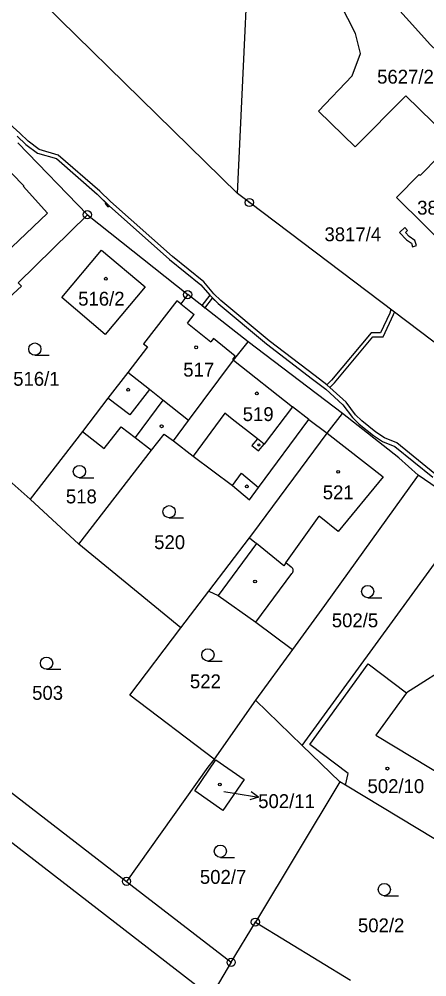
# Model space of a CAD drawing. Extents: x -644096 to -634268, y -1141430 to -1133463.
# Drawn here: x -640487.2 to -640437.2, y -1137748.7 to -1137631.3 of the extents above; entities that cross this region are included whole.
import ezdxf

# ---------------------------------------------------------------- set-up
doc = ezdxf.new("R2010")
doc.units = 0
for name, color, linetype in [('_CIVIL_CONSTRUCTION', 7, 'Continuous'), ('B_Hranice _3D', 7, 'Continuous'), ('M_Svah_Nasyp', 7, 'Continuous'), ('M_Svah_Zarez', 7, 'Continuous'), ('svrsek_osa_sjezdy', 7, 'Continuous'), ('svrsek_osa_VRT', 7, 'Continuous'), ('svrsek_popisy_VRT', 7, 'Continuous'), ('terminal_VRT', 7, 'Continuous')]:
    doc.layers.add(name, color=color, linetype=linetype)

msp = doc.modelspace()

# ---------------------------------------------------------------- linework, layer by layer
at = {"layer": '_CIVIL_CONSTRUCTION'}
for centre, radius in [((-640458.92, -1137653.8), 0.5), ((-640458.92, -1137653.8), 0.0303), ((-640478.79, -1137655.3), 0.5), ((-640478.79, -1137655.3), 0.0303), ((-640466.49, -1137665.1), 0.5), ((-640466.49, -1137665.1), 0.0303), ((-640474, -1137737.04), 0.5), ((-640474, -1137737.04), 0.0303), ((-640458.19, -1137742.03), 0.5), ((-640458.19, -1137742.03), 0.0303), ((-640461.16, -1137746.96), 0.5), ((-640461.16, -1137746.96), 0.0303)]:
    msp.add_circle(centre, radius, dxfattribs=at)
at = {"layer": 'B_Hranice _3D'}
for points in [[(-640436.16, -1137687.06), (-640440.83, -1137683.28), (-640442.34, -1137682.67), (-640443.39, -1137681.98), (-640445.14, -1137680.58), (-640445.91, -1137679.83), (-640447.06, -1137678.29), (-640449.42, -1137676.15), (-640450.87, -1137675.06), (-640456.5, -1137670.75), (-640462.42, -1137665.8), (-640463.28, -1137665), (-640464.5, -1137663.54), (-640468.37, -1137660.43), (-640475.97, -1137653.67), (-640477.26, -1137652.43), (-640482.36, -1137647.98), (-640484.71, -1137647.3), (-640486.04, -1137646.3), (-640487.06, -1137645.3), (-640489.13, -1137643.47)], [(-640436.16, -1137687.06), (-640440.83, -1137683.28), (-640442.34, -1137682.67), (-640443.39, -1137681.98), (-640445.14, -1137680.58), (-640445.91, -1137679.83), (-640447.06, -1137678.29), (-640449.04, -1137676.48), (-640448.47, -1137675.92), (-640443.76, -1137670.28), (-640442.53, -1137670.27), (-640441.24, -1137667.54), (-640441.14, -1137667.23), (-640441.56, -1137666.91), (-640441.7, -1137667.36), (-640442.85, -1137669.77), (-640444, -1137669.78), (-640448.85, -1137675.6), (-640449.42, -1137676.15), (-640450.87, -1137675.06), (-640456.5, -1137670.75), (-640462.42, -1137665.8), (-640463.28, -1137665), (-640464.5, -1137663.54), (-640468.37, -1137660.43), (-640475.97, -1137653.67), (-640477.26, -1137652.43), (-640482.36, -1137647.98), (-640484.71, -1137647.3), (-640486.04, -1137646.3), (-640487.06, -1137645.3), (-640489.13, -1137643.47)], [(-640487.4, -1137645.66), (-640486.36, -1137646.68), (-640484.93, -1137647.76), (-640482.6, -1137648.42), (-640477.6, -1137652.79), (-640476.14, -1137654.2), (-640468.71, -1137660.81), (-640464.86, -1137663.9), (-640463.78, -1137665.18), (-640462.74, -1137666.18), (-640456.82, -1137671.13), (-640451.17, -1137675.46), (-640449.55, -1137676.68), (-640447.44, -1137678.63), (-640446.29, -1137680.15), (-640445.46, -1137680.98), (-640443.71, -1137682.38), (-640442.58, -1137683.11), (-640441.09, -1137683.72), (-640436.42, -1137687.48)], [(-640487.4, -1137645.66), (-640486.36, -1137646.68), (-640484.93, -1137647.76), (-640482.6, -1137648.42), (-640477.6, -1137652.79), (-640476.51, -1137653.85), (-640476.61, -1137653.94), (-640476.27, -1137654.32), (-640476.14, -1137654.2), (-640468.71, -1137660.81), (-640464.86, -1137663.9), (-640463.78, -1137665.18), (-640464.77, -1137666.44), (-640464.37, -1137666.75), (-640463.43, -1137665.54), (-640462.74, -1137666.18), (-640456.82, -1137671.13), (-640451.17, -1137675.46), (-640449.55, -1137676.68), (-640447.44, -1137678.63), (-640446.29, -1137680.15), (-640445.46, -1137680.98), (-640443.71, -1137682.38), (-640442.58, -1137683.11), (-640441.09, -1137683.72), (-640436.42, -1137687.48)]]:
    msp.add_lwpolyline(points, dxfattribs=at)
msp.add_lwpolyline([(-640440.51, -1137657.47), (-640439.65, -1137658.37), (-640439.05, -1137658.79), (-640438.92, -1137659.22), (-640438.44, -1137659.08), (-640438.61, -1137658.47), (-640439.33, -1137657.99), (-640439.79, -1137657.49), (-640439.53, -1137657.25), (-640439.87, -1137656.88)], close=True, dxfattribs=at)
at = {"layer": 'M_Svah_Nasyp'}
for p, q in [((-640489.61, -1137648.7), (-640486.57, -1137651.74)), ((-640486.57, -1137651.74), (-640486.65, -1137651.82)), ((-640486.65, -1137651.82), (-640483.67, -1137655.13)), ((-640489.91, -1137661.03), (-640483.67, -1137655.13)), ((-640467.34, -1137666.21), (-640465.68, -1137667.53)), ((-640466.52, -1137668.58), (-640465.68, -1137667.53)), ((-640466.52, -1137668.58), (-640463.66, -1137670.88)), ((-640463.33, -1137670.48), (-640463.66, -1137670.88)), ((-640460.68, -1137672.63), (-640463.33, -1137670.48)), ((-640460.96, -1137673.05), (-640460.68, -1137672.63)), ((-640460.96, -1137673.05), (-640460.85, -1137673.14)), ((-640460.85, -1137673.14), (-640453.65, -1137678.85)), ((-640471.17, -1137676.75), (-640473.85, -1137674.65)), ((-640471.17, -1137676.75), (-640473.58, -1137679.83)), ((-640469.54, -1137678.04), (-640471.17, -1137676.75)), ((-640473.58, -1137679.83), (-640476.27, -1137677.79)), ((-640469.54, -1137678.04), (-640472.95, -1137682.61)), ((-640466.37, -1137680.54), (-640469.54, -1137678.04)), ((-640461.94, -1137679.64), (-640465.81, -1137684.9)), ((-640461.03, -1137680.35), (-640461.94, -1137679.64)), ((-640453.65, -1137678.85), (-640457.12, -1137683.42)), ((-640451.62, -1137680.39), (-640453.65, -1137678.85)), ((-640457.92, -1137682.76), (-640461.03, -1137680.35)), ((-640449.38, -1137682.09), (-640442.51, -1137687.43)), ((-640457.92, -1137682.76), (-640458.6, -1137683.61)), ((-640457.12, -1137683.42), (-640457.92, -1137682.76)), ((-640457.79, -1137684.26), (-640457.12, -1137683.42)), ((-640458.6, -1137683.61), (-640457.79, -1137684.26)), ((-640460.98, -1137688.5), (-640459.89, -1137686.99)), ((-640459.89, -1137686.99), (-640457.79, -1137688.73)), ((-640442.51, -1137687.43), (-640448.03, -1137694.16)), ((-640454.44, -1137698), (-640450.37, -1137692.28)), ((-640448.03, -1137694.16), (-640450.37, -1137692.28)), ((-640458.92, -1137694.93), (-640458.03, -1137695.6)), ((-640458.03, -1137695.6), (-640462.73, -1137702)), ((-640454.68, -1137698.33), (-640458.03, -1137695.6)), ((-640454.44, -1137698), (-640454.68, -1137698.33)), ((-640453.78, -1137698.5), (-640454.44, -1137698)), ((-640458.12, -1137705.25), (-640453.71, -1137699.3))]:
    msp.add_line(p, q, dxfattribs=at)
for points in [[(-640453.71, -1137699.3), (-640453.67, -1137699.26), (-640453.63, -1137699.21), (-640453.6, -1137699.15), (-640453.58, -1137699.09), (-640453.56, -1137699.04), (-640453.55, -1137698.98), (-640453.55, -1137698.91), (-640453.56, -1137698.85), (-640453.57, -1137698.79), (-640453.59, -1137698.73), (-640453.61, -1137698.68), (-640453.65, -1137698.63), (-640453.69, -1137698.58), (-640453.73, -1137698.54), (-640453.78, -1137698.5)], [(-640447.14, -1137725.25), (-640446.79, -1137723.8), (-640451.5, -1137720.24), (-640444.37, -1137710.35), (-640439.66, -1137713.91)]]:
    msp.add_lwpolyline(points, dxfattribs=at)
at = {"layer": 'M_Svah_Zarez'}
for centre, radius in [((-640476.53, -1137663.15), 0.175), ((-640465.44, -1137671.56), 0.175), ((-640473.79, -1137676.76), 0.175), ((-640458.01, -1137677.21), 0.175), ((-640469.68, -1137681.24), 0.175), ((-640457.75, -1137683.53), 0.123), ((-640448.03, -1137686.83), 0.175), ((-640459.23, -1137688.61), 0.175), ((-640458.22, -1137700.27), 0.175), ((-640441.99, -1137723.21), 0.175), ((-640462.54, -1137725.16), 0.175)]:
    msp.add_circle(centre, radius, dxfattribs=at)
at = {"layer": 'svrsek_osa_sjezdy'}
for p, q in [((-640485.24, -1137672.52), (-640483.49, -1137672.52)), ((-640479.77, -1137687.54), (-640478.02, -1137687.54)), ((-640468.77, -1137692.46), (-640467.02, -1137692.46)), ((-640444.41, -1137702.26), (-640442.66, -1137702.26)), ((-640464.01, -1137710.02), (-640462.26, -1137710.02)), ((-640483.8, -1137711.03), (-640482.05, -1137711.03)), ((-640462.48, -1137734.09), (-640460.73, -1137734.09)), ((-640442.37, -1137738.79), (-640440.62, -1137738.79))]:
    msp.add_line(p, q, dxfattribs=at)
for centre in [(-640485.24, -1137671.77), (-640479.77, -1137686.79), (-640468.77, -1137691.71), (-640444.41, -1137701.51), (-640464.01, -1137709.27), (-640483.8, -1137710.28), (-640462.48, -1137733.34), (-640442.37, -1137738.04)]:
    msp.add_circle(centre, 0.75, dxfattribs=at)
at = {"layer": 'svrsek_popisy_VRT'}
for p, q in [((-640462.07, -1137726.01), (-640460.77, -1137726.23)), ((-640460.77, -1137726.23), (-640457.81, -1137726.7)), ((-640457.81, -1137726.7), (-640458.87, -1137727.04)), ((-640457.81, -1137726.7), (-640458.72, -1137726.05))]:
    msp.add_line(p, q, dxfattribs=at)
at = {"layer": 'terminal_VRT'}
for p, q in [((-640478.79, -1137655.3), (-640487.31, -1137646.5)), ((-640478.79, -1137655.3), (-640466.49, -1137665.1)), ((-640459.05, -1137670.9), (-640466.49, -1137665.1)), ((-640447.49, -1137679.66), (-640459.05, -1137670.9)), ((-640449.38, -1137682.09), (-640447.49, -1137679.66)), ((-640440.57, -1137685.1), (-640447.49, -1137679.66)), ((-640479.41, -1137681.87), (-640485.83, -1137690.19)), ((-640479.85, -1137695.68), (-640470.91, -1137684.16)), ((-640438.21, -1137687.24), (-640440.57, -1137685.1)), ((-640485.83, -1137690.19), (-640488.74, -1137687.58)), ((-640438.21, -1137687.24), (-640449.7, -1137703.22)), ((-640431.6, -1137691.76), (-640438.21, -1137687.24)), ((-640479.85, -1137695.68), (-640485.83, -1137690.19)), ((-640452.44, -1137720.38), (-640431.6, -1137691.76)), ((-640467.32, -1137705.96), (-640479.85, -1137695.68)), ((-640467.32, -1137705.96), (-640463.9, -1137701.47)), ((-640449.7, -1137703.22), (-640453.63, -1137708.59)), ((-640453.63, -1137708.59), (-640458.18, -1137714.82)), ((-640458.18, -1137714.82), (-640463.24, -1137722.04)), ((-640458.18, -1137714.82), (-640452.44, -1137720.38)), ((-640447.84, -1137724.83), (-640452.44, -1137720.38)), ((-640447.84, -1137724.83), (-640458.19, -1137742.03)), ((-640474, -1137737.04), (-640461.16, -1137746.96)), ((-640461.16, -1137746.96), (-640458.19, -1137742.03)), ((-640458.19, -1137742.03), (-640446.51, -1137749.14))]:
    msp.add_line(p, q, dxfattribs=at)
for points in [[(-640375.94, -1137682.07), (-640392.21, -1137671.87), (-640399.16, -1137668.35), (-640416.29, -1137661.19), (-640419.78, -1137659.42), (-640424.3, -1137655.75), (-640426.61, -1137653.52), (-640434.73, -1137645.59), (-640439.71, -1137640.72), (-640445.96, -1137646.97), (-640450.43, -1137642.6), (-640446.33, -1137638.27), (-640445.31, -1137635.54), (-640445.92, -1137633.09), (-640458.29, -1137608.82), (-640469.67, -1137590.5)], [(-640375.94, -1137682.07), (-640382.68, -1137675.72), (-640405.62, -1137660.04), (-640422.31, -1137648.07), (-640436.7, -1137634.46), (-640448.27, -1137621.61), (-640458.52, -1137607.8), (-640461.94, -1137597.43), (-640469.67, -1137590.5)], [(-640460.37, -1137652.71), (-640458.39, -1137610.14), (-640465.41, -1137599.3)], [(-640460.37, -1137652.71), (-640494.07, -1137619.73), (-640495.15, -1137618.69), (-640497.09, -1137616.4)], [(-640431.53, -1137656.83), (-640431.42, -1137656.94), (-640434.2, -1137659.77), (-640440.86, -1137653.17), (-640438.11, -1137650.39), (-640437.99, -1137650.51), (-640435.64, -1137648.14), (-640429.18, -1137654.43), (-640431.53, -1137656.83)], [(-640420.29, -1137682.97), (-640458.92, -1137653.8), (-640460.37, -1137652.71)], [(-640502.74, -1137661.42), (-640494.77, -1137671.29), (-640486.88, -1137664.06), (-640487.3, -1137663.64), (-640478.79, -1137655.3)], [(-640481.94, -1137665.47), (-640477.04, -1137659.66), (-640471.71, -1137664.16), (-640476.61, -1137669.97), (-640481.94, -1137665.47)], [(-640466.49, -1137665.1), (-640467.34, -1137666.21), (-640467.82, -1137665.84), (-640471.9, -1137671.14), (-640471.43, -1137671.51), (-640473.85, -1137674.65), (-640476.27, -1137677.79), (-640479.41, -1137681.87)], [(-640468.24, -1137683.04), (-640466.37, -1137680.54), (-640460.85, -1137673.14), (-640459.05, -1137670.9)], [(-640468.24, -1137683.04), (-640465.81, -1137684.9), (-640460.98, -1137688.5), (-640458.9, -1137690.24), (-640457.79, -1137688.73), (-640451.62, -1137680.39), (-640449.38, -1137682.09)], [(-640479.41, -1137681.87), (-640476.74, -1137683.95), (-640474.65, -1137681.31), (-640472.95, -1137682.61), (-640470.91, -1137684.16)], [(-640470.91, -1137684.16), (-640469.39, -1137682.2), (-640468.24, -1137683.04)], [(-640463.9, -1137701.47), (-640458.92, -1137694.93), (-640458.5, -1137694.38), (-640449.38, -1137682.09)], [(-640463.9, -1137701.47), (-640462.73, -1137702), (-640458.12, -1137705.25), (-640453.63, -1137708.59)], [(-640463.24, -1137722.04), (-640473.6, -1137714.2), (-640467.32, -1137705.96)], [(-640433.72, -1137710.16), (-640439.66, -1137713.91), (-640443.4, -1137719.1), (-640432.39, -1137725.78), (-640436.1, -1137731.89)], [(-640504.41, -1137714.73), (-640500.11, -1137716.89), (-640474, -1137737.04)], [(-640463.68, -1137751.16), (-640502.38, -1137721.29), (-640511.55, -1137718.4)], [(-640463.24, -1137722.04), (-640464.03, -1137723.04), (-640474, -1137737.04)], [(-640463.02, -1137722.14), (-640459.57, -1137724.56), (-640462.19, -1137728.33), (-640465.63, -1137725.93), (-640463.02, -1137722.14)], [(-640436.1, -1137731.89), (-640447.14, -1137725.25), (-640447.84, -1137724.83)], [(-640461.16, -1137746.96), (-640461.52, -1137747.56), (-640462.72, -1137749.56), (-640463.68, -1137751.16)]]:
    msp.add_lwpolyline(points, dxfattribs=at)

# ---------------------------------------------------------------- texts
at = {"layer": 'svrsek_osa_VRT'}
for s, p in [('5627/2', (-640443.25, -1137639.23)), ('3817/6', (-640438.34, -1137655.29)), ('3817/4', (-640449.71, -1137658.55)), ('516/2', (-640479.92, -1137666.45)), ('517', (-640467.03, -1137675.15)), ('516/1', (-640487.89, -1137676.27)), ('519', (-640459.74, -1137680.6)), ('518', (-640481.43, -1137690.69)), ('521', (-640449.92, -1137690.19)), ('520', (-640470.6, -1137696.3)), ('502/5', (-640448.81, -1137705.88)), ('522', (-640466.21, -1137713.36)), ('503', (-640485.57, -1137714.78)), ('502/10', (-640444.43, -1137726.21)), ('502/11', (-640457.84, -1137728.05)), ('502/7', (-640464.99, -1137737.34)), ('502/2', (-640445.6, -1137743.28))]:
    msp.add_text(s, height=1.7, dxfattribs=at).set_placement(p)

doc.saveas('drawing.dxf')
